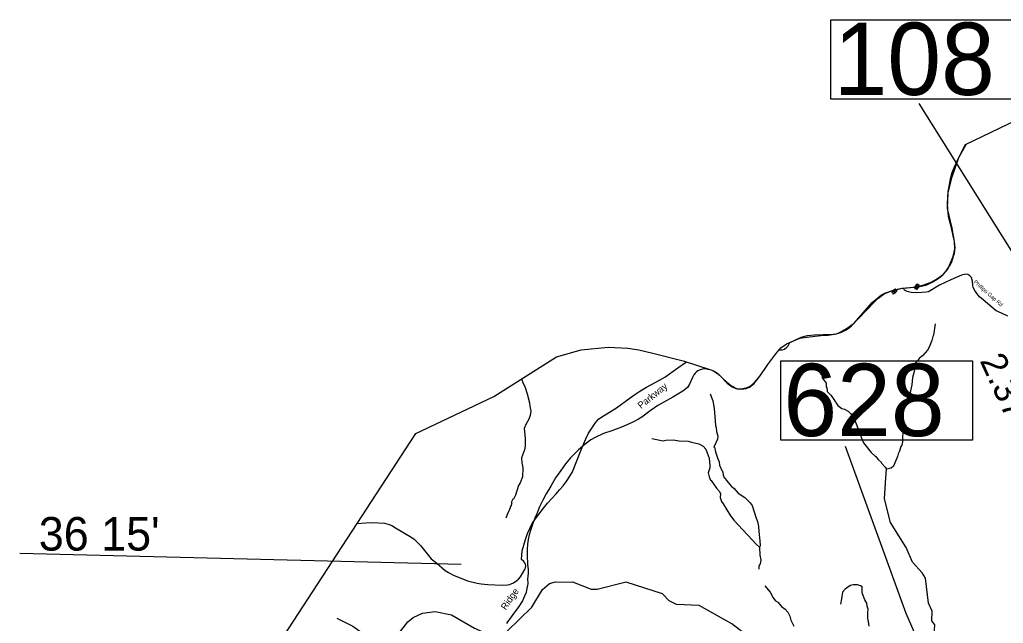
# Model space of a CAD drawing. Extents: x 1248089 to 1457196, y 820910 to 988753.
# Drawn here: x 1265694 to 1284745, y 917762 to 929448 of the extents above; entities that cross this region are included whole.
import ezdxf

# ---------------------------------------------------------------- set-up
doc = ezdxf.new("R2010")
doc.units = 0
for name, color, linetype in [('Exist Boundary Political CountyLine', 7, 'Continuous'), ('Exist Geographical Mountain Gap CELL', 7, 'Continuous'), ('Exist Hydrographic Creek Single Shore', 7, 'Continuous'), ('Exist Hydrographic Misc Water Feature', 7, 'Continuous'), ('Exist Road Blue Ridge Parkway', 7, 'Continuous'), ('Exist Road Blue Ridge Parkway Label', 7, 'Continuous'), ('Exist Road Non-System Type 51', 7, 'Continuous'), ('Exist Road Secondary Structure Standard Bridge Number Label', 7, 'Continuous'), ('Exist Road Secondary Type 41 Attributed', 7, 'Continuous'), ('Exist Road Secondary Type 51 Label', 7, 'Continuous'), ('Map Preparation Longitude Latitude Label', 7, 'Continuous'), ('Map Preparation Longitude Latitude Lines', 7, 'Continuous'), ('Prop GRAU CAT1 Cell', 7, 'Continuous')]:
    doc.layers.add(name, color=color, linetype=linetype)

msp = doc.modelspace()

# ---------------------------------------------------------------- linework, layer by layer
at = {"layer": 'Exist Boundary Political CountyLine'}
for points in [[(1284014, 927029), (1287169, 928549)], [(1279064, 922679), (1279135, 922652), (1279214, 922594), (1279381, 922435), (1279478, 922358), (1279589, 922303), (1279700, 922310), (1279783, 922330), (1279841, 922356), (1279922, 922421), (1280013, 922524), (1280119, 922674), (1280183, 922772), (1280336, 922982), (1280437, 923096), (1280517, 923154), (1280561, 923181), (1280609, 923198), (1280713, 923247), (1280806, 923280), (1280991, 923311), (1281272, 923338), (1281356, 923342), (1281517, 923369), (1281598, 923406), (1281742, 923486), (1281792, 923530), (1281858, 923571), (1282206, 923973), (1282386, 924119), (1282451, 924153), (1282602, 924204), (1282763, 924242), (1283068, 924278), (1283189, 924307), (1283345, 924364), (1283452, 924423), (1283578, 924518), (1283669, 924619), (1283775, 924861), (1283807, 925005), (1283801, 925154), (1283752, 925411), (1283664, 925793), (1283679, 926097), (1283753, 926403), (1283882, 926778), (1284014, 927029)], [(1269471, 915469), (1273366, 921437), (1274876, 922156), (1276093, 922922), (1276572, 923058), (1277093, 923109), (1277472, 923088), (1277686, 923054), (1277958, 922992), (1278547, 922843), (1279064, 922679)]]:
    msp.add_lwpolyline(points, dxfattribs=at)
at = {"layer": 'Exist Geographical Mountain Gap CELL'}
for points in [[(1282603, 924171), (1282604, 924172), (1282590, 924186), (1282589, 924185)], [(1282609, 924178), (1282610, 924179), (1282594, 924194), (1282593, 924193)], [(1282614, 924183), (1282615, 924184), (1282600, 924201), (1282598, 924200)], [(1282620, 924189), (1282622, 924190), (1282606, 924207), (1282605, 924206)], [(1282627, 924194), (1282628, 924195), (1282613, 924213), (1282612, 924212)], [(1282633, 924200), (1282635, 924201), (1282620, 924219), (1282618, 924217)], [(1282640, 924206), (1282641, 924207), (1282626, 924224), (1282625, 924223)], [(1282646, 924210), (1282647, 924211), (1282634, 924229), (1282632, 924228)], [(1282653, 924214), (1282654, 924216), (1282642, 924232), (1282641, 924231)], [(1282652, 924234), (1282651, 924235), (1282650, 924234), (1282659, 924221), (1282660, 924220), (1282661, 924221)], [(1282656, 924189), (1282655, 924188), (1282671, 924171), (1282672, 924172)], [(1282665, 924225), (1282666, 924226), (1282661, 924234), (1282660, 924233)], [(1282661, 924194), (1282660, 924193), (1282676, 924178), (1282677, 924179)], [(1282667, 924201), (1282665, 924200), (1282680, 924186), (1282682, 924187)], [(1282684, 924195), (1282684, 924195), (1282685, 924196), (1282673, 924206), (1282673, 924207), (1282672, 924206)], [(1282678, 924212), (1282677, 924211), (1282681, 924208), (1282686, 924205), (1282687, 924206), (1282682, 924209)], [(1283030, 924254), (1283029, 924254), (1283028, 924253), (1283043, 924247), (1283044, 924246), (1283044, 924248)], [(1283048, 924254), (1283049, 924255), (1283030, 924264), (1283029, 924262)], [(1283040, 924240), (1283041, 924242), (1283036, 924243), (1283031, 924245), (1283030, 924243), (1283035, 924242)], [(1283051, 924262), (1283052, 924264), (1283032, 924273), (1283031, 924271)], [(1283054, 924268), (1283055, 924270), (1283034, 924281), (1283034, 924280)], [(1283058, 924276), (1283059, 924278), (1283039, 924289), (1283038, 924287)], [(1283062, 924284), (1283063, 924285), (1283043, 924296), (1283042, 924295)], [(1283067, 924291), (1283067, 924293), (1283047, 924304), (1283046, 924303)], [(1283071, 924299), (1283072, 924300), (1283052, 924312), (1283051, 924310)], [(1283057, 924232), (1283056, 924230), (1283063, 924224), (1283064, 924226)], [(1283075, 924305), (1283076, 924306), (1283057, 924318), (1283057, 924317)], [(1283072, 924227), (1283073, 924226), (1283074, 924228), (1283061, 924237), (1283060, 924238), (1283059, 924236)], [(1283080, 924311), (1283081, 924313), (1283064, 924324), (1283064, 924323)], [(1283065, 924245), (1283064, 924244), (1283080, 924232), (1283081, 924234)], [(1283070, 924252), (1283069, 924251), (1283087, 924238), (1283088, 924239)], [(1283073, 924330), (1283072, 924330), (1283071, 924329), (1283084, 924319), (1283085, 924319), (1283086, 924321)], [(1283075, 924258), (1283074, 924256), (1283093, 924244), (1283094, 924246)], [(1283079, 924265), (1283078, 924264), (1283098, 924252), (1283099, 924253)], [(1283088, 924325), (1283089, 924327), (1283081, 924333), (1283080, 924331)], [(1283084, 924273), (1283083, 924271), (1283102, 924259), (1283103, 924261)], [(1283088, 924280), (1283087, 924279), (1283107, 924267), (1283108, 924268)], [(1283092, 924288), (1283092, 924286), (1283111, 924274), (1283112, 924276)], [(1283095, 924294), (1283094, 924293), (1283114, 924283), (1283115, 924284)], [(1283099, 924302), (1283098, 924301), (1283116, 924292), (1283117, 924293)], [(1283117, 924302), (1283117, 924301), (1283118, 924303), (1283104, 924309), (1283103, 924310), (1283102, 924308)], [(1283107, 924316), (1283106, 924314), (1283111, 924313), (1283116, 924311), (1283117, 924312), (1283112, 924314)], [(1282591, 924161), (1282593, 924162), (1282588, 924165), (1282584, 924168), (1282583, 924167), (1282587, 924164)], [(1282586, 924177), (1282586, 924178), (1282584, 924177), (1282596, 924166), (1282597, 924165), (1282598, 924166)], [(1282606, 924146), (1282605, 924145), (1282610, 924136), (1282611, 924138)], [(1282619, 924137), (1282620, 924136), (1282621, 924137), (1282612, 924150), (1282611, 924151), (1282610, 924149)], [(1282618, 924157), (1282616, 924155), (1282629, 924139), (1282630, 924140)], [(1282625, 924161), (1282624, 924160), (1282637, 924143), (1282639, 924144)], [(1282631, 924166), (1282629, 924164), (1282645, 924147), (1282646, 924149)], [(1282637, 924171), (1282636, 924170), (1282651, 924153), (1282653, 924154)], [(1282644, 924177), (1282642, 924176), (1282658, 924159), (1282659, 924160)], [(1282650, 924183), (1282649, 924182), (1282664, 924165), (1282665, 924166)]]:
    msp.add_lwpolyline(points, close=True, dxfattribs=at)
at = {"layer": 'Exist Hydrographic Creek Single Shore'}
for points in [[(1283174, 918738), (1282988, 918948), (1282862, 919233), (1282557, 919715), (1282443, 920171), (1282469, 920577), (1282481, 920744)], [(1284009, 915435), (1284147, 915761), (1284113, 916005), (1283937, 916323), (1283870, 916614), (1283639, 916926), (1283538, 917221), (1283401, 917424), (1283417, 917732), (1283360, 917808), (1283365, 917999), (1283294, 918151), (1283239, 918635), (1283174, 918738)], [(1281684, 914925), (1281640, 914997), (1281672, 915288), (1281719, 915497), (1281710, 915813), (1281641, 916009), (1281616, 916057), (1281348, 916339), (1281086, 916544), (1281022, 916657), (1280915, 916708), (1280614, 917023), (1280177, 917209), (1279996, 917324), (1279858, 917468), (1279489, 917751), (1278856, 918109), (1278414, 918127), (1278274, 918199), (1278144, 918336), (1277441, 918561), (1276879, 918418), (1276770, 918420), (1276407, 918562)]]:
    msp.add_lwpolyline(points, dxfattribs=at)
at = {"layer": 'Exist Hydrographic Misc Water Feature'}
for points in [[(1283423, 923559), (1283391, 923340), (1283379, 923316), (1283363, 923236), (1283312, 923108), (1283274, 923048), (1283186, 922950), (1283116, 922890), (1283091, 922851), (1283046, 922804), (1283016, 922636), (1282985, 922521), (1282972, 922377), (1282937, 922204), (1282929, 922180), (1282883, 922113), (1282850, 922082), (1282817, 922019), (1282804, 921925), (1282796, 921925), (1282798, 921745), (1282785, 921721), (1282776, 921658), (1282794, 921581), (1282802, 921573), (1282806, 921505), (1282791, 921377), (1282791, 921277), (1282777, 921213), (1282760, 921186), (1282734, 921098), (1282709, 921045), (1282697, 920993), (1282621, 920803), (1282574, 920768), (1282481, 920744)], [(1272227, 919692), (1272401, 919709), (1272520, 919712), (1272763, 919698), (1272804, 919689), (1272850, 919674), (1272900, 919653), (1272976, 919613), (1273289, 919424), (1273334, 919391), (1273382, 919348), (1273457, 919267), (1273662, 919008), (1273771, 918925), (1273933, 918788), (1273999, 918746), (1274097, 918697), (1274369, 918587), (1274554, 918539), (1274631, 918525), (1274759, 918513), (1275040, 918504), (1275143, 918507), (1275179, 918513), (1275216, 918525), (1275257, 918545), (1275326, 918591), (1275356, 918617), (1275397, 918665), (1275485, 918815), (1275493, 918845), (1275495, 918876), (1275491, 918907), (1275479, 918934), (1275460, 918957), (1275412, 918998), (1275425, 919165), (1275488, 919384), (1275528, 919500), (1275572, 919601), (1275622, 919693), (1275680, 919780), (1275839, 919991), (1275918, 920087), (1276086, 920268), (1276152, 920344), (1276220, 920426), (1276291, 920518), (1276352, 920608), (1276401, 920692), (1276567, 921120), (1276658, 921333), (1276714, 921444), (1276773, 921543), (1276837, 921636), (1276904, 921712), (1276970, 921762), (1277151, 921868), (1277252, 921934), (1277515, 922125), (1277608, 922190), (1277706, 922254), (1277837, 922331), (1278089, 922469), (1278188, 922528), (1278444, 922711), (1278592, 922810), (1278611, 922819)], [(1281229, 922564), (1281209, 922585), (1281202, 922605), (1281211, 922641), (1281240, 922676), (1281260, 922680), (1281291, 922655), (1281307, 922650), (1281323, 922630), (1281313, 922578), (1281293, 922563), (1281229, 922564)], [(1275415, 922495), (1275445, 922408), (1275475, 922347), (1275524, 922202), (1275569, 922029), (1275576, 921968), (1275592, 921868), (1275581, 921784), (1275556, 921717), (1275495, 921612), (1275465, 921533), (1275487, 921344), (1275483, 921192), (1275471, 921124), (1275415, 920968), (1275419, 920863), (1275427, 920847), (1275437, 920767), (1275434, 920599), (1275387, 920480), (1275356, 920433), (1275296, 920244), (1275260, 920169), (1275244, 920169), (1275214, 920102), (1275226, 920094), (1275204, 920026), (1275196, 920018), (1275195, 919994), (1275183, 919979), (1275183, 919967), (1275139, 919882), (1275109, 919798)], [(1281229, 922564), (1281234, 922512), (1281315, 922414), (1281317, 922334), (1281325, 922334), (1281333, 922249), (1281404, 922182), (1281485, 922072), (1281485, 922064), (1281502, 922043), (1281502, 922035), (1281537, 921982), (1281619, 921924), (1281671, 921911), (1281738, 921871), (1281793, 921818), (1281841, 921749), (1281872, 921688), (1281910, 921595), (1281913, 921571), (1281961, 921478), (1281998, 921346), (1282037, 921257), (1282185, 921066), (1282261, 920996), (1282269, 920996), (1282320, 920932), (1282390, 920867), (1282386, 920863), (1282458, 920785), (1282481, 920752), (1282481, 920744)], [(1279070, 922205), (1279121, 922068), (1279146, 921919), (1279162, 921682), (1279173, 921586), (1279184, 921554), (1279187, 921474), (1279213, 921385), (1279209, 921325), (1279141, 921174), (1279149, 921174), (1279169, 921082), (1279218, 920944), (1279244, 920888), (1279249, 920823), (1279294, 920718), (1279306, 920706), (1279320, 920642), (1279316, 920638), (1279341, 920577), (1279357, 920573), (1279384, 920524), (1279485, 920407), (1279524, 920378), (1279608, 920284), (1279742, 920195), (1279841, 920096), (1279880, 920044)], [(1277940, 921338), (1278160, 921295), (1278208, 921309), (1278352, 921312), (1278464, 921297), (1278640, 921291), (1278703, 921269), (1278851, 921240), (1278933, 921194), (1278984, 921132), (1279012, 921064), (1279046, 920959), (1279064, 920818), (1279059, 920774), (1279029, 920675), (1279045, 920598), (1279075, 920534), (1279087, 920525), (1279188, 920381), (1279248, 920315), (1279267, 920271), (1279261, 920195), (1279288, 920122), (1279320, 920077), (1279461, 919842), (1279527, 919758), (1279968, 919285), (1280026, 919239)], [(1279880, 920044), (1279956, 919798), (1279983, 919735), (1280004, 919638), (1280008, 919542), (1280029, 919359), (1280035, 919263), (1280026, 919239)], [(1280026, 919239), (1280029, 919079), (1280046, 918991), (1280036, 918907), (1280024, 918895), (1280009, 918860), (1280008, 918811)], [(1271836, 917865), (1272149, 917708), (1272691, 917320), (1272815, 917340), (1272918, 917413), (1273211, 917788), (1273313, 917878), (1273497, 917957), (1273741, 917994), (1274057, 917926), (1274501, 917667), (1274781, 917544), (1275006, 917536), (1275133, 917609), (1275611, 918072), (1275820, 918419), (1275956, 918531), (1276074, 918568), (1276407, 918562)], [(1280123, 918489), (1280228, 918366), (1280287, 918256), (1280334, 918199), (1280377, 918172), (1280447, 918086), (1280518, 918037), (1280571, 917979), (1280609, 917898), (1280631, 917821), (1280690, 917704)]]:
    msp.add_lwpolyline(points, dxfattribs=at)
at = {"layer": 'Exist Road Blue Ridge Parkway'}
for points in [[(1282777, 924253), (1282935, 924265), (1283128, 924283), (1283188, 924296), (1283261, 924318), (1283369, 924364), (1283467, 924423), (1283533, 924476), (1283578, 924518), (1283631, 924576), (1283673, 924629), (1283713, 924697), (1283745, 924763), (1283783, 924870), (1283798, 924928), (1283805, 924980), (1283810, 925043), (1283808, 925091), (1283801, 925154), (1283777, 925265), (1283741, 925419), (1283708, 925532), (1283685, 925647), (1283670, 925783), (1283664, 925887), (1283679, 926114), (1283700, 926258), (1283724, 926365), (1283756, 926488), (1283802, 926602), (1283882, 926778), (1284025, 927035)], [(1281447, 923359), (1281506, 923368), (1281555, 923379), (1281609, 923398), (1281700, 923441), (1281742, 923468), (1281796, 923514), (1281933, 923657), (1282265, 923999), (1282265, 923999), (1282315, 924048), (1282438, 924142), (1282602, 924204), (1282697, 924233), (1282777, 924253)], [(1279007, 922685), (1279064, 922679), (1279098, 922665), (1279135, 922652), (1279190, 922618), (1279220, 922594), (1279254, 922563), (1279398, 922411), (1279491, 922341), (1279518, 922326), (1279541, 922318), (1279564, 922309), (1279589, 922303), (1279678, 922298), (1279762, 922309), (1279832, 922332), (1279913, 922400), (1280013, 922524), (1280119, 922674), (1280183, 922772), (1280336, 922982), (1280437, 923096), (1280517, 923154), (1280561, 923181), (1280609, 923198), (1280833, 923305), (1280952, 923333), (1281090, 923348), (1281253, 923353), (1281447, 923359)], [(1279007, 922685), (1278976, 922688), (1278937, 922686), (1278917, 922680), (1278876, 922667), (1278828, 922647), (1278803, 922630), (1278776, 922606), (1278752, 922573), (1278723, 922518), (1278670, 922392), (1278629, 922328), (1278535, 922254), (1278347, 922143), (1278054, 921976), (1277908, 921879), (1277747, 921755), (1277679, 921714), (1277571, 921656), (1277380, 921574), (1277166, 921486), (1277001, 921436), (1276840, 921360), (1276758, 921315), (1276645, 921233), (1276515, 921118), (1276360, 920967), (1276266, 920852), (1276173, 920723), (1276070, 920577), (1275982, 920418), (1275892, 920270), (1275825, 920149), (1275763, 920015), (1275709, 919883), (1275672, 919795), (1275636, 919696), (1275596, 919581), (1275564, 919477), (1275544, 919386), (1275530, 919293), (1275521, 919191), (1275521, 919084), (1275531, 918900), (1275540, 918804), (1275540, 918733), (1275531, 918615), (1275535, 918540), (1275528, 918489), (1275519, 918443), (1275501, 918359), (1275471, 918290), (1275432, 918195), (1275362, 918088), (1275293, 917993), (1275245, 917930), (1275185, 917852), (1275144, 917790), (1275123, 917758)]]:
    msp.add_lwpolyline(points, dxfattribs=at)
at = {"layer": 'Exist Road Non-System Type 51'}
for points in [[(1280400, 923055), (1280462, 923057), (1280507, 923071), (1280554, 923106), (1280580, 923132), (1280594, 923159), (1280609, 923198)], [(1282011, 918471), (1281981, 918491), (1281918, 918505), (1281839, 918505), (1281783, 918494), (1281733, 918462), (1281679, 918425), (1281632, 918368), (1281610, 918238), (1281592, 918135)], [(1282150, 917708), (1282135, 917796), (1282119, 917859), (1282119, 917920), (1282123, 917974), (1282126, 918035), (1282110, 918094), (1282099, 918152), (1282063, 918220), (1282015, 918336), (1282013, 918367), (1282013, 918444), (1282011, 918471)]]:
    msp.add_lwpolyline(points, dxfattribs=at)
at = {"layer": 'Exist Road Secondary Structure Standard Bridge Number Label'}
for points in [[(1281407, 929448), (1285123, 929448), (1285123, 927912), (1281407, 927912)], [(1280435, 922845), (1284151, 922845), (1284151, 921308), (1280435, 921308)]]:
    msp.add_lwpolyline(points, close=True, dxfattribs=at)
for points in [[(1289519, 921720), (1286089, 923082), (1283114, 927823)], [(1283858, 915676), (1282862, 917952), (1281689, 921188)]]:
    msp.add_lwpolyline(points, dxfattribs=at)
at = {"layer": 'Exist Road Secondary Type 41 Attributed'}
msp.add_lwpolyline([(1284835, 923709), (1284711, 923768), (1284609, 923813), (1284355, 924022), (1284283, 924086), (1284199, 924190), (1284161, 924262), (1284153, 924304), (1284148, 924385), (1284129, 924459), (1284099, 924490), (1284060, 924514), (1284020, 924521), (1283934, 924502), (1283729, 924409), (1283512, 924307), (1283296, 924180), (1283250, 924171), (1283164, 924164), (1283076, 924163), (1282961, 924169), (1282883, 924185), (1282831, 924211), (1282815, 924248)], dxfattribs=at)
at = {"layer": 'Map Preparation Longitude Latitude Lines'}
msp.add_line((1265694, 919121), (1274243, 918909), dxfattribs=at)

# ---------------------------------------------------------------- texts
at = {"layer": 'Exist Road Blue Ridge Parkway Label'}
for s, rotation, p in [('Parkway', 38.6839, (1277728, 921909)), ('Ridge', 55.328, (1275109, 918008))]:
    msp.add_text(s, height=131.2, rotation=rotation, dxfattribs=at).set_placement(p)
at = {"layer": 'Exist Road Secondary Structure Standard Bridge Number Label'}
for s, p in [('108', (1281457, 927991)), ('628', (1280485, 921387))]:
    msp.add_text(s, height=1400, dxfattribs=at).set_placement(p)
at = {"layer": 'Exist Road Secondary Type 51 Label'}
msp.add_text('Phillips Gap Rd', height=75, rotation=318.5, dxfattribs=at).set_placement((1284164, 924360))
at = {"layer": 'Map Preparation Longitude Latitude Label'}
msp.add_text("36 15'", height=650, dxfattribs=at).set_placement((1266064, 919170))
at = {"layer": 'Prop GRAU CAT1 Cell'}
msp.add_text('2.37', height=500, rotation=294.5982, dxfattribs=at).set_placement((1284283, 922848))

doc.saveas('drawing.dxf')
